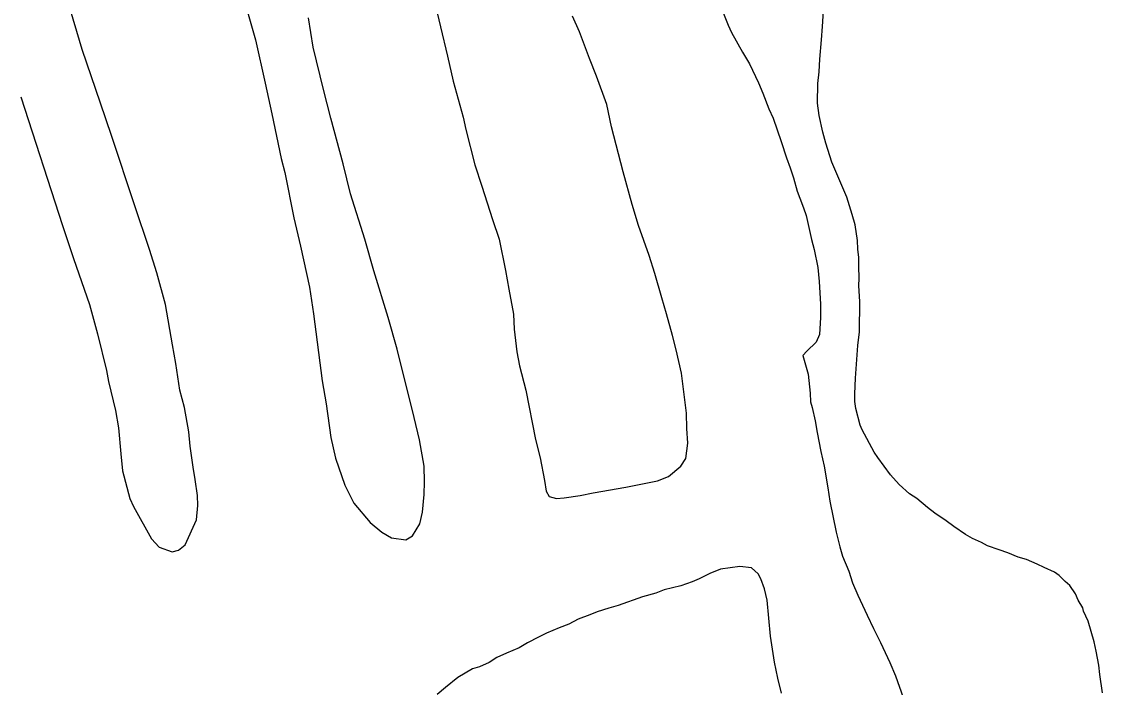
# Model space of a CAD drawing. Extents: x 3324104 to 3361979, y 612876 to 638273.
# Drawn here: x 3355717 to 3356487, y 628333 to 628807 of the extents above; entities that cross this region are included whole.
import ezdxf

# ---------------------------------------------------------------- set-up
doc = ezdxf.new("R2010")
doc.units = 0
doc.layers.add('V-SITE-VEGE', color=7, linetype='Continuous')

msp = doc.modelspace()

# ---------------------------------------------------------------- linework, layer by layer
at = {"layer": 'V-SITE-VEGE'}
for p, q in [((3355871.57, 628838.25), (3355884.02, 628793.98)), ((3356010.1, 628826.29), (3356020.58, 628782.43)), ((3355760.63, 628787.24), (3355750.42, 628821.64)), ((3356214.47, 628819.41), (3356220.59, 628804.37)), ((3356287.55, 628803.53), (3356288.52, 628818.49)), ((3355924.93, 628788.74), (3355921.64, 628809.66)), ((3356114.56, 628799.78), (3356109.57, 628810.87)), ((3356121.81, 628780.78), (3356114.56, 628799.78)), ((3356220.59, 628804.37), (3356222.89, 628799.22)), ((3356222.89, 628799.22), (3356230.59, 628785.33)), ((3356287.04, 628794.09), (3356287.55, 628803.53)), ((3355884.02, 628793.98), (3355890.73, 628763.16)), ((3356285.69, 628780.31), (3356287.04, 628794.09)), ((3355773.55, 628748.86), (3355760.63, 628787.24)), ((3355932.43, 628758.7), (3355924.93, 628788.74)), ((3356230.59, 628785.33), (3356235.61, 628777)), ((3356020.58, 628782.43), (3356024.69, 628764.65)), ((3356126.77, 628768.11), (3356121.81, 628780.78)), ((3356235.61, 628777), (3356242.14, 628763.52)), ((3356285.18, 628771.26), (3356285.69, 628780.31)), ((3356284.29, 628763), (3356285.18, 628771.26)), ((3355890.73, 628763.16), (3355895.58, 628741.44)), ((3356024.69, 628764.65), (3356031.86, 628738.95)), ((3356134.01, 628747.93), (3356126.77, 628768.11)), ((3356242.14, 628763.52), (3356245.2, 628756)), ((3356284.11, 628748.82), (3356284.29, 628763)), ((3355716.88, 628753.51), (3355746.46, 628661.74)), ((3355937.69, 628738.16), (3355932.43, 628758.7)), ((3356245.2, 628756), (3356249.39, 628744.92)), ((3355781.54, 628725.92), (3355773.55, 628748.86)), ((3356137.35, 628732.13), (3356134.01, 628747.93)), ((3356285.18, 628740.14), (3356284.11, 628748.82)), ((3355895.58, 628741.44), (3355902.27, 628709.44)), ((3355946.35, 628705.74), (3355937.69, 628738.16)), ((3356031.86, 628738.95), (3356033.72, 628730.27)), ((3356249.39, 628744.92), (3356252.46, 628738.18)), ((3356252.46, 628738.18), (3356258.16, 628721.56)), ((3356287.79, 628728.29), (3356285.18, 628740.14)), ((3356033.72, 628730.27), (3356040.1, 628704.97)), ((3356145.62, 628700.11), (3356137.35, 628732.13)), ((3355797.86, 628676.47), (3355781.54, 628725.92)), ((3356290.06, 628720.38), (3356287.79, 628728.29)), ((3356258.16, 628721.56), (3356261.96, 628710.09)), ((3356294.23, 628706.93), (3356290.06, 628720.38)), ((3355902.27, 628709.44), (3355904.91, 628699.56)), ((3356261.96, 628710.09), (3356264.63, 628702.97)), ((3356304.95, 628681.98), (3356294.23, 628706.93)), ((3355904.91, 628699.56), (3355911.2, 628667.18)), ((3355951.6, 628684.4), (3355946.35, 628705.74)), ((3356040.1, 628704.97), (3356045.04, 628689.94)), ((3356152.03, 628676.79), (3356145.62, 628700.11)), ((3356264.63, 628702.97), (3356266.91, 628695.85)), ((3356266.91, 628695.85), (3356269.54, 628686.36)), ((3355961.83, 628651.97), (3355951.6, 628684.4)), ((3356045.04, 628689.94), (3356052.62, 628666.2)), ((3356269.54, 628686.36), (3356271.45, 628681.21)), ((3355808.5, 628644.82), (3355797.86, 628676.47)), ((3356156.57, 628661.77), (3356152.03, 628676.79)), ((3356271.45, 628681.21), (3356274.13, 628674.48)), ((3356308.73, 628669.72), (3356304.95, 628681.98)), ((3356274.13, 628674.48), (3356276.03, 628668.95)), ((3356276.03, 628668.95), (3356277.52, 628662.62)), ((3356311, 628662.21), (3356308.73, 628669.72)), ((3355746.46, 628661.74), (3355754.45, 628638.4)), ((3355911.2, 628667.18), (3355916.07, 628647.03)), ((3356052.62, 628666.2), (3356057.56, 628651.97)), ((3356164.18, 628640.4), (3356156.57, 628661.77)), ((3356277.52, 628662.62), (3356279.75, 628651.96)), ((3356312.44, 628651.16), (3356311, 628662.21)), ((3355916.07, 628647.03), (3355922.41, 628617.79)), ((3355968.25, 628629.44), (3355961.83, 628651.97)), ((3356057.56, 628651.97), (3356062.02, 628629.85)), ((3356279.75, 628651.96), (3356281.64, 628644.84)), ((3356312.76, 628644.85), (3356312.44, 628651.16)), ((3355754.45, 628638.4), (3355765.86, 628605.56)), ((3355813.81, 628628.21), (3355808.5, 628644.82)), ((3356168.36, 628627.74), (3356164.18, 628640.4)), ((3356281.64, 628644.84), (3356284.23, 628631.81)), ((3356313.47, 628638.93), (3356312.76, 628644.85)), ((3356313.39, 628632.63), (3356313.47, 628638.93)), ((3356062.02, 628629.85), (3356064.21, 628616.43)), ((3356284.23, 628631.81), (3356285.29, 628621.95)), ((3356313.69, 628624.35), (3356313.39, 628632.63)), ((3355819.83, 628605.68), (3355813.81, 628628.21)), ((3355978.48, 628596.22), (3355968.25, 628629.44)), ((3356173.26, 628610.34), (3356168.36, 628627.74)), ((3356313.62, 628618.84), (3356313.69, 628624.35)), ((3355922.41, 628617.79), (3355925.33, 628598.85)), ((3356064.21, 628616.43), (3356067.54, 628598.66)), ((3356285.29, 628621.95), (3356286.27, 628605.79)), ((3356314.27, 628607.8), (3356313.62, 628618.84)), ((3356176.67, 628598.87), (3356173.26, 628610.34)), ((3356314, 628586.14), (3356314.27, 628607.8)), ((3355765.86, 628605.56), (3355771.5, 628584.61)), ((3355824.99, 628576.85), (3355819.83, 628605.68)), ((3356286.27, 628605.79), (3356286.15, 628596.33)), ((3355925.33, 628598.85), (3355931.43, 628551.11)), ((3355984.89, 628573.69), (3355978.48, 628596.22)), ((3356067.54, 628598.66), (3356068.2, 628588.01)), ((3356180.81, 628583.46), (3356176.67, 628598.87)), ((3356286.15, 628596.33), (3356285.61, 628584.13)), ((3355771.5, 628584.61), (3355777.88, 628558.53)), ((3356068.2, 628588.01), (3356069.96, 628571.84)), ((3356285.61, 628584.13), (3356283.18, 628578.64)), ((3356312.69, 628576.3), (3356314, 628586.14)), ((3355827.19, 628563.43), (3355824.99, 628576.85)), ((3356183.44, 628573.19), (3356180.81, 628583.46)), ((3356283.18, 628578.64), (3356276.4, 628572.42)), ((3356311.22, 628553.08), (3356312.69, 628576.3)), ((3355996.89, 628525.08), (3355984.89, 628573.69)), ((3356069.96, 628571.84), (3356071.81, 628561.97)), ((3356187.17, 628556.59), (3356183.44, 628573.19)), ((3356276.4, 628572.42), (3356273.61, 628569.31)), ((3356273.61, 628569.31), (3356277.38, 628555.86)), ((3355830.1, 628544.49), (3355827.19, 628563.43)), ((3356071.81, 628561.97), (3356076.32, 628544.58)), ((3355777.88, 628558.53), (3355779.36, 628550.63)), ((3356190.76, 628528.18), (3356187.17, 628556.59)), ((3356277.38, 628555.86), (3356278.79, 628542.45)), ((3356310.69, 628542.06), (3356311.22, 628553.08)), ((3355779.36, 628550.63), (3355784.22, 628530.09)), ((3355931.43, 628551.11), (3355934.38, 628534.92)), ((3355833.49, 628532.23), (3355830.1, 628544.49)), ((3356076.32, 628544.58), (3356083.37, 628509.43)), ((3356278.79, 628542.45), (3356279.1, 628536.15)), ((3356310.62, 628536.54), (3356310.69, 628542.06)), ((3355784.22, 628530.09), (3355786.43, 628517.85)), ((3355836.43, 628514.86), (3355833.49, 628532.23)), ((3355934.38, 628534.92), (3355937.62, 628510.85)), ((3356279.1, 628536.15), (3356280.23, 628532.19)), ((3356280.23, 628532.19), (3356282.48, 628522.71)), ((3356311.35, 628531.41), (3356310.62, 628536.54)), ((3356314.35, 628519.55), (3356311.35, 628531.41)), ((3356000.64, 628509.27), (3355996.89, 628525.08)), ((3356191.01, 628517.15), (3356190.76, 628528.18)), ((3356282.48, 628522.71), (3356283.95, 628514.42)), ((3355786.43, 628517.85), (3355788.17, 628499.31)), ((3355837.48, 628504.61), (3355836.43, 628514.86)), ((3356191.68, 628506.9), (3356191.01, 628517.15)), ((3356283.95, 628514.42), (3356286.54, 628500.99)), ((3356315.89, 628516.39), (3356314.35, 628519.55)), ((3356324.36, 628500.52), (3356315.89, 628516.39)), ((3355937.62, 628510.85), (3355940.99, 628496.23)), ((3356003.95, 628490.32), (3356000.64, 628509.27)), ((3356083.37, 628509.43), (3356086.75, 628496.38)), ((3356190.36, 628495.88), (3356191.68, 628506.9)), ((3355788.17, 628499.31), (3355789.2, 628487.08)), ((3355839.66, 628489.61), (3355837.48, 628504.61)), ((3356286.54, 628500.99), (3356288.77, 628490.33)), ((3356327.07, 628496.55), (3356324.36, 628500.52)), ((3355940.99, 628496.23), (3355947.45, 628476.84)), ((3356086.75, 628496.38), (3356089.7, 628480.2)), ((3356186.74, 628490.41), (3356190.36, 628495.88)), ((3356335.97, 628484.22), (3356327.07, 628496.55)), ((3355789.2, 628487.08), (3355794.47, 628467.32)), ((3355841.13, 628480.92), (3355839.66, 628489.61)), ((3356004.2, 628479.29), (3356003.95, 628490.32)), ((3356177.98, 628483.04), (3356186.74, 628490.41)), ((3356288.77, 628490.33), (3356291.34, 628474.93)), ((3356342.19, 628477.45), (3356335.97, 628484.22)), ((3355842.56, 628469.48), (3355841.13, 628480.92)), ((3355947.45, 628476.84), (3355953.98, 628464.16)), ((3356004.09, 628470.23), (3356004.2, 628479.29)), ((3356089.7, 628480.2), (3356090.79, 628472.7)), ((3356147.56, 628475.54), (3356170.07, 628479.98)), ((3356170.07, 628479.98), (3356177.98, 628483.04)), ((3356349.59, 628470.66), (3356342.19, 628477.45)), ((3355842.87, 628462.38), (3355842.56, 628469.48)), ((3356002.75, 628457.64), (3356004.09, 628470.23)), ((3356090.79, 628472.7), (3356093.1, 628468.73)), ((3356093.1, 628468.73), (3356098.21, 628467.48)), ((3356103.73, 628467.81), (3356115.18, 628469.64)), ((3356115.18, 628469.64), (3356124.26, 628471.49)), ((3356124.26, 628471.49), (3356147.56, 628475.54)), ((3356291.34, 628474.93), (3356292.8, 628465.46)), ((3356354.68, 628467.45), (3356349.59, 628470.66)), ((3355794.47, 628467.32), (3355797.16, 628461.77)), ((3355797.16, 628461.77), (3355809.88, 628438.77)), ((3355841.95, 628452.16), (3355842.87, 628462.38)), ((3355953.98, 628464.16), (3355965.63, 628450.22)), ((3356098.21, 628467.48), (3356103.73, 628467.81)), ((3356292.8, 628465.46), (3356297.25, 628443.34)), ((3356362.48, 628461.05), (3356354.68, 628467.45)), ((3356367.54, 628457.04), (3356362.48, 628461.05)), ((3356001.07, 628449.39), (3356002.75, 628457.64)), ((3356375.75, 628451.43), (3356367.54, 628457.04)), ((3355833.85, 628434.53), (3355841.95, 628452.16)), ((3355965.63, 628450.22), (3355973.82, 628443.42)), ((3355995.85, 628440.79), (3356001.07, 628449.39)), ((3356381.22, 628447.42), (3356375.75, 628451.43)), ((3356389.42, 628441.8), (3356381.22, 628447.42)), ((3355809.88, 628438.77), (3355815.32, 628432.79)), ((3355973.82, 628443.42), (3355980.86, 628439.4)), ((3355980.86, 628439.4), (3355991.09, 628438.09)), ((3355991.09, 628438.09), (3355995.85, 628440.79)), ((3356297.25, 628443.34), (3356299.88, 628433.07)), ((3356394.5, 628438.98), (3356389.42, 628441.8)), ((3356400.77, 628436.15), (3356394.5, 628438.98)), ((3355815.32, 628432.79), (3355824.73, 628429.52)), ((3355824.73, 628429.52), (3355829.08, 628430.65)), ((3355829.08, 628430.65), (3355833.85, 628434.53)), ((3356299.88, 628433.07), (3356301.77, 628426.35)), ((3356405.08, 628433.73), (3356400.77, 628436.15)), ((3356413.31, 628430.87), (3356405.08, 628433.73)), ((3356419.59, 628428.82), (3356413.31, 628430.87)), ((3356301.77, 628426.35), (3356306.36, 628415.65)), ((3356427.04, 628425.58), (3356419.59, 628428.82)), ((3356432.92, 628423.93), (3356427.04, 628425.58)), ((3356440.37, 628420.68), (3356432.92, 628423.93)), ((3356214.99, 628417.18), (3356207.46, 628414.12)), ((3356228.79, 628418.98), (3356214.99, 628417.18)), ((3356237.06, 628418.09), (3356228.79, 628418.98)), ((3356241.73, 628413.7), (3356237.06, 628418.09)), ((3356306.36, 628415.65), (3356309.02, 628407.34)), ((3356445.46, 628418.26), (3356440.37, 628420.68)), ((3356452.9, 628415.01), (3356445.46, 628418.26)), ((3356456.03, 628412.61), (3356452.9, 628415.01)), ((3356194.78, 628407.98), (3356186.87, 628405.32)), ((3356199.93, 628410.28), (3356194.78, 628407.98)), ((3356207.46, 628414.12), (3356199.93, 628410.28)), ((3356243.66, 628410.13), (3356241.73, 628413.7)), ((3356246.32, 628403), (3356243.66, 628410.13)), ((3356309.02, 628407.34), (3356312.85, 628398.63)), ((3356460.31, 628408.22), (3356456.03, 628412.61)), ((3356463.82, 628405.42), (3356460.31, 628408.22)), ((3356169.07, 628400.03), (3356159.58, 628397.39)), ((3356175.01, 628402.31), (3356169.07, 628400.03)), ((3356186.87, 628405.32), (3356175.01, 628402.31)), ((3356248.2, 628395.1), (3356246.32, 628403)), ((3356467.68, 628399.46), (3356463.82, 628405.42)), ((3356469.6, 628395.1), (3356467.68, 628399.46)), ((3356142.17, 628391.3), (3356135.46, 628389.41)), ((3356159.58, 628397.39), (3356142.17, 628391.3)), ((3356250.64, 628369.46), (3356248.2, 628395.1)), ((3356312.85, 628398.63), (3356319.37, 628384.37)), ((3356473.08, 628389.55), (3356469.6, 628395.1)), ((3356122, 628384.46), (3356113.69, 628381.41)), ((3356127.15, 628386.76), (3356122, 628384.46)), ((3356135.46, 628389.41), (3356127.15, 628386.76)), ((3356319.37, 628384.37), (3356323.98, 628374.85)), ((3356473.44, 628387.18), (3356473.08, 628389.55)), ((3356476.89, 628380.04), (3356473.44, 628387.18)), ((3356106.95, 628377.95), (3356100.22, 628375.28)), ((3356113.69, 628381.41), (3356106.95, 628377.95)), ((3356481.05, 628365.42), (3356476.89, 628380.04)), ((3356085.56, 628368.76), (3356077.63, 628364.53)), ((3356091.11, 628371.45), (3356085.56, 628368.76)), ((3356100.22, 628375.28), (3356091.11, 628371.45)), ((3356253.55, 628350.91), (3356250.64, 628369.46)), ((3356323.98, 628374.85), (3356328.98, 628364.94)), ((3356071.68, 628361.05), (3356062.57, 628357.23)), ((3356077.63, 628364.53), (3356071.68, 628361.05)), ((3356328.98, 628364.94), (3356335.49, 628350.68)), ((3356482.54, 628358.7), (3356481.05, 628365.42)), ((3356055.83, 628354.16), (3356050.27, 628350.68)), ((3356062.57, 628357.23), (3356055.83, 628354.16)), ((3356484.39, 628348.83), (3356482.54, 628358.7)), ((3356038.4, 628346.1), (3356028.08, 628339.93)), ((3356043.54, 628347.61), (3356038.4, 628346.1)), ((3356050.27, 628350.68), (3356043.54, 628347.61)), ((3356255.78, 628339.46), (3356253.55, 628350.91)), ((3356335.49, 628350.68), (3356339.71, 628341.17)), ((3356485.09, 628342.12), (3356484.39, 628348.83)), ((3356028.08, 628339.93), (3356019.32, 628332.94)), ((3356258.4, 628328.79), (3356255.78, 628339.46)), ((3356339.71, 628341.17), (3356345.03, 628325.74)), ((3356486.9, 628329.1), (3356485.09, 628342.12)), ((3356019.32, 628332.94), (3356013.35, 628327.9))]:
    msp.add_line(p, q, dxfattribs=at)

doc.saveas('drawing.dxf')
